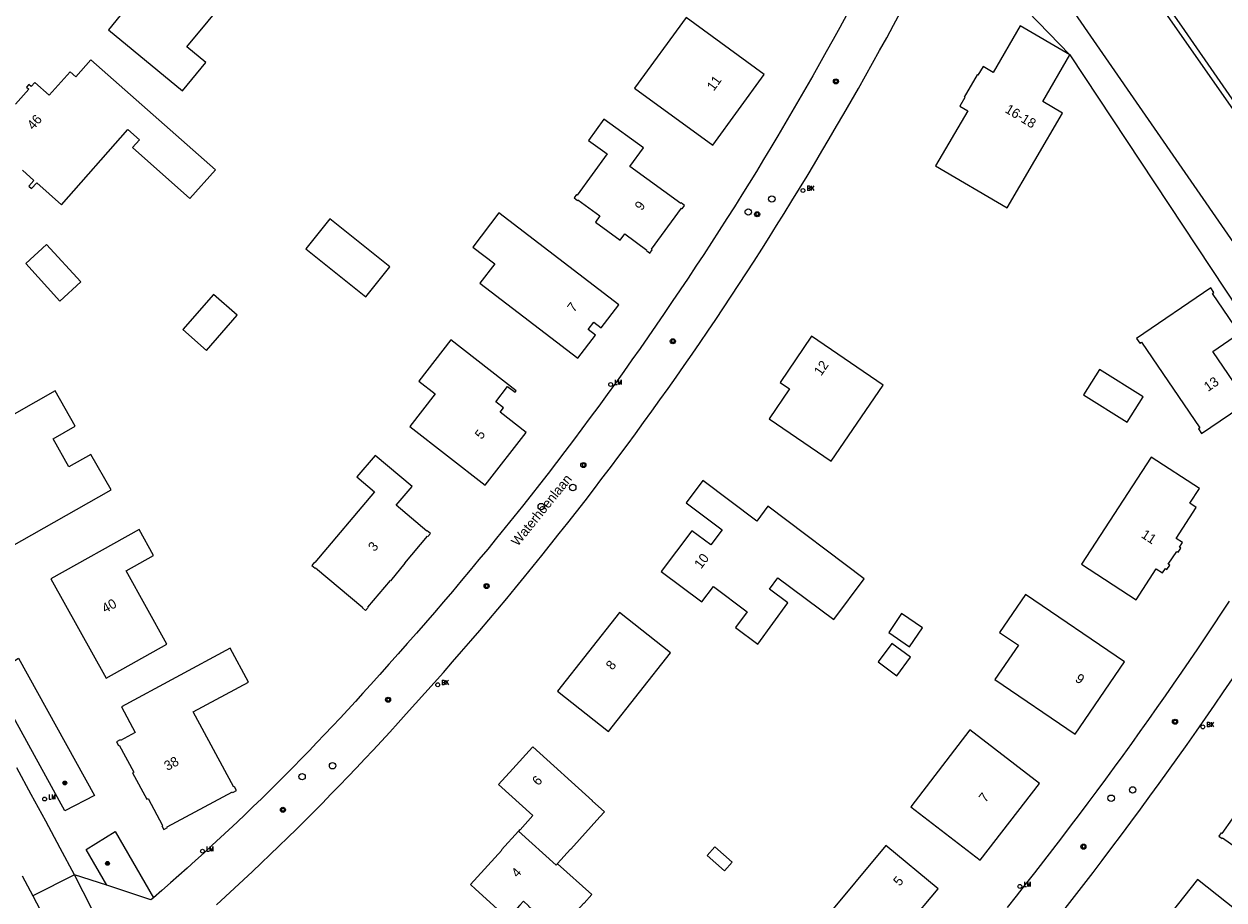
# Model space of a CAD drawing. Header units: metres. Extents: x 138165 to 154469, y 480134 to 494189.
# Tile 406 of 656: x 149708 to 149864, y 483782 to 483896. Entities that reach past the tile are written whole.
import ezdxf

# ---------------------------------------------------------------- set-up
doc = ezdxf.new("R2010")
doc.units = ezdxf.units.M
doc.header["$LTSCALE"] = 0.001
doc.header["$MEASUREMENT"] = 0
for name, color, linetype, lineweight in [('Level 5', 7, 'Continuous', 0), ('TOP-L-topo objecten punt', 7, 'Continuous', 0), ('TOP-L-topo objecten vlak', 7, 'Continuous', 0), ('TOP-L-water beschoeiing', 7, 'Continuous', 0), ('TOP-T-topo huisnummering naamgeving', 7, 'Continuous', 0)]:
    doc.layers.add(name, color=color, linetype=linetype, lineweight=lineweight)
doc.styles.add('Style-INTL_ISO', font='INTL_ISO.shx')
doc.styles.add('Style-STANDARD', font='STANDARD.shx')

# ---------------------------------------------------------------- blocks, each defined once
blk = doc.blocks.new('24')
at = {"layer": 'TOP-L-topo objecten punt', "color": 7, "linetype": 'Continuous', "lineweight": 0}
for radius in [0.025, 0.0182, 0.0115, 0.005]:
    blk.add_circle((0, 0), radius, dxfattribs=at)
blk = doc.blocks.new('39')
at = {"layer": 'TOP-L-topo objecten punt', "color": 7, "linetype": 'Continuous', "lineweight": 0}
for p, q in [((0.0175, 0.0175), (-0.0175, 0.0175)), ((-0.0175, 0.0175), (-0.0175, -0.0175)), ((0.0175, 0.0175), (0.0175, -0.0175)), ((0.0175, -0.0175), (-0.0175, -0.0175))]:
    blk.add_line(p, q, dxfattribs=at)
blk.add_circle((0, 0), 0.0332, dxfattribs=at)
blk = doc.blocks.new('72')
at = {"layer": 'TOP-L-topo objecten punt', "color": 7, "linetype": 'Continuous', "lineweight": 0}
blk.add_circle((0, 0), 0.025, dxfattribs=at)
at = {"layer": 'TOP-L-topo objecten punt', "color": 7, "linetype": 'Continuous', "lineweight": 0, "style": 'Style-STANDARD'}
blk.add_text('BK', height=0.06, dxfattribs=at).set_placement((0.0483, 0))
blk = doc.blocks.new('*U13')
at = {"layer": 'Level 5', "color": 7, "linetype": 'Continuous', "lineweight": 0}
blk.add_circle((0, 0), 0.0415, dxfattribs=at)
blk = doc.blocks.new('150')
at = {"layer": 'Level 5', "color": 7, "linetype": 'Continuous', "lineweight": 0}
blk.add_blockref('*U13', (0, 0), dxfattribs=at)
blk = doc.blocks.new('16')
at = {"layer": 'TOP-L-topo objecten punt', "color": 7, "linetype": 'Continuous', "lineweight": 0}
blk.add_circle((0, 0), 0.025, dxfattribs=at)
at = {"layer": 'TOP-L-topo objecten punt', "color": 7, "linetype": 'Continuous', "lineweight": 0, "style": 'Style-STANDARD'}
blk.add_text('LM', height=0.06, dxfattribs=at).set_placement((0.0483, 0))

msp = doc.modelspace()

# ---------------------------------------------------------------- linework, layer by layer
at = {"layer": 'TOP-L-topo objecten vlak', "flags": 128}
for points in [[(150047.51, 483625.28), (150020.39, 483664.64), (149957.82, 483752.94), (149906.69, 483826.96), (149859.19, 483895.55), (149809.32, 483967.05), (149796.82, 483987.49), (149795.89, 483991.53), (149797.02, 483994.57), (149798.27, 483996.62), (149833.79, 484021.96), (149844.26, 484028.51)], [(150043.86, 483624.4), (150043.22, 483626.07), (150041.1, 483632.3), (149978.34, 483721.44), (149943.64, 483771.85), (149912.12, 483817.75), (149871.59, 483876.5), (149803.82, 483973.33)], [(149832.54, 483915.56), (149881.04, 483845.47), (149891.8, 483828.8)], [(149728.54, 483887.66), (149731.6, 483891.37), (149729.13, 483893.41), (149734.67, 483900.13), (149737.14, 483898.1), (149739.35, 483900.77), (149734.48, 483904.79), (149732.51, 483902.4), (149727.73, 483906.33), (149724.66, 483902.61), (149724.49, 483902.75), (149721.8, 483899.48), (149721.97, 483899.34), (149718.9, 483895.62), (149728.54, 483887.66)], [(149837.33, 483899.44), (149844.18, 483892.34)], [(149815.07, 483897.51), (149814.2, 483895.93), (149813.33, 483894.35), (149812.45, 483892.77), (149811.57, 483891.19), (149810.68, 483889.62), (149809.79, 483888.06), (149808.88, 483886.49), (149807.97, 483884.93), (149807.06, 483883.37), (149806.14, 483881.82), (149805.21, 483880.27), (149804.28, 483878.73), (149803.34, 483877.18), (149802.39, 483875.65), (149801.44, 483874.11), (149800.48, 483872.58), (149799.49, 483871.02), (149798.5, 483869.46), (149797.49, 483867.91), (149796.48, 483866.36), (149795.47, 483864.82), (149794.45, 483863.28), (149793.42, 483861.74), (149792.38, 483860.21), (149791.34, 483858.68), (149790.3, 483857.15), (149789.24, 483855.63), (149788.18, 483854.12), (149787.12, 483852.61), (149786.05, 483851.1), (149784.97, 483849.6), (149783.89, 483848.1), (149782.8, 483846.61), (149781.7, 483845.12), (149780.6, 483843.63), (149779.49, 483842.15), (149778.38, 483840.68), (149777.29, 483839.25), (149776.19, 483837.83), (149775.08, 483836.41), (149773.97, 483834.99), (149772.86, 483833.58), (149771.73, 483832.18), (149770.61, 483830.77), (149769.47, 483829.38), (149768.34, 483827.98), (149767.19, 483826.6), (149766.04, 483825.21), (149764.89, 483823.84), (149763.73, 483822.46), (149762.56, 483821.09), (149761.39, 483819.73), (149760.21, 483818.37), (149759.03, 483817.01), (149757.85, 483815.66), (149756.65, 483814.31), (149755.46, 483812.97), (149754.25, 483811.64), (149753.05, 483810.3), (149752.06, 483809.21), (149751.08, 483808.12), (149750.09, 483807.04), (149749.09, 483805.96), (149748.09, 483804.89), (149747.08, 483803.82), (149746.07, 483802.76), (149745.05, 483801.7), (149744.03, 483800.64), (149743, 483799.59), (149741.96, 483798.55), (149740.93, 483797.51), (149739.88, 483796.48), (149738.84, 483795.45), (149737.78, 483794.43), (149736.72, 483793.41), (149735.66, 483792.4), (149734.59, 483791.39), (149733.52, 483790.39), (149732.44, 483789.39), (149731.36, 483788.4), (149730.27, 483787.41), (149729.18, 483786.43), (149728.08, 483785.45), (149726.98, 483784.48), (149725.87, 483783.51), (149724.76, 483782.55)], [(149732.97, 483781.65), (149734.15, 483782.72), (149735.32, 483783.8), (149736.49, 483784.88), (149737.66, 483785.97), (149738.82, 483787.07), (149739.97, 483788.17), (149741.12, 483789.27), (149742.27, 483790.39), (149743.4, 483791.5), (149744.54, 483792.62), (149745.67, 483793.75), (149746.79, 483794.89), (149747.9, 483796.03), (149749.02, 483797.17), (149750.12, 483798.32), (149751.22, 483799.47), (149752.32, 483800.63), (149753.41, 483801.8), (149754.49, 483802.97), (149755.57, 483804.14), (149756.64, 483805.32), (149757.71, 483806.51), (149758.93, 483807.85), (149760.14, 483809.2), (149761.35, 483810.55), (149762.55, 483811.91), (149763.74, 483813.27), (149764.93, 483814.64), (149766.12, 483816.01), (149767.3, 483817.39), (149768.47, 483818.77), (149769.64, 483820.16), (149770.8, 483821.55), (149771.96, 483822.94), (149773.11, 483824.34), (149774.26, 483825.75), (149775.39, 483827.16), (149776.53, 483828.57), (149777.66, 483829.99), (149778.78, 483831.41), (149779.9, 483832.84), (149781.01, 483834.27), (149782.11, 483835.71), (149783.21, 483837.15), (149784.31, 483838.61), (149785.4, 483840.06), (149786.49, 483841.53), (149787.57, 483842.99), (149788.64, 483844.46), (149789.71, 483845.94), (149790.77, 483847.42), (149791.83, 483848.9), (149792.88, 483850.39), (149793.93, 483851.88), (149794.96, 483853.38), (149796, 483854.88), (149797.02, 483856.38), (149798.04, 483857.89), (149799.06, 483859.4), (149800.07, 483860.92), (149801.07, 483862.44), (149802.06, 483863.97), (149803.05, 483865.49), (149804.04, 483867.03), (149805.01, 483868.57), (149805.98, 483870.11), (149806.98, 483871.71), (149807.97, 483873.32), (149808.96, 483874.93), (149809.94, 483876.55), (149810.91, 483878.17), (149811.88, 483879.8), (149812.84, 483881.42), (149813.8, 483883.06), (149814.75, 483884.69), (149815.69, 483886.33), (149816.63, 483887.97), (149817.56, 483889.62), (149818.48, 483891.27), (149819.4, 483892.92), (149820.32, 483894.57), (149821.22, 483896.23), (149822.12, 483897.9)], [(149787.46, 483888.03), (149797.66, 483880.6), (149804.36, 483889.8), (149794.17, 483897.23), (149787.46, 483888.03)], [(149844.18, 483892.34), (149837.71, 483896.12), (149834.18, 483890.08), (149832.88, 483890.84), (149832.21, 483889.7), (149832.13, 483889.75), (149830.43, 483886.85), (149830.52, 483886.8), (149829.85, 483885.66), (149830.89, 483885.05), (149826.7, 483877.89), (149836.02, 483872.44), (149843.24, 483884.78), (149840.65, 483886.29), (149844.18, 483892.34)], [(149729.53, 483873.64), (149732.84, 483877.39), (149716.63, 483891.73), (149714.65, 483889.5), (149713.9, 483890.16), (149711.18, 483887.09), (149709.3, 483888.75), (149708.85, 483888.24), (149708.55, 483888.51), (149708.22, 483888.13), (149708.52, 483887.87), (149706.8, 483885.92)], [(149844.18, 483892.34), (149873.64, 483847.84)], [(149781.45, 483881.21), (149783.88, 483879.45), (149779.98, 483874.1), (149779.9, 483874.16), (149779.58, 483873.72), (149780.01, 483873.4), (149780.07, 483873.48), (149782.95, 483871.39), (149782.36, 483870.58), (149785.59, 483868.22), (149786.18, 483869.03), (149789.06, 483866.93), (149789, 483866.85), (149789.44, 483866.53), (149789.75, 483866.97), (149789.67, 483867.03), (149793.57, 483872.38), (149793.65, 483872.32), (149793.97, 483872.75), (149793.54, 483873.07), (149793.48, 483872.99), (149786.84, 483877.83), (149788.61, 483880.25), (149783.48, 483883.99), (149781.45, 483881.21)], [(149707.7, 483877.33), (149709.18, 483876.01), (149708.52, 483875.27), (149708.89, 483874.93), (149709.56, 483875.68), (149712.78, 483872.83), (149721.44, 483882.62), (149722.94, 483881.29), (149722.04, 483880.27), (149729.53, 483873.64)], [(149747.76, 483871.01), (149744.63, 483867.11), (149752.43, 483860.85), (149755.56, 483864.75), (149747.76, 483871.01)], [(149780.08, 483852.83), (149782.38, 483855.84), (149781.43, 483856.57), (149782.17, 483857.53), (149783.12, 483856.81), (149785.42, 483859.81), (149769.79, 483871.77), (149766.39, 483867.32), (149769.25, 483865.14), (149767.31, 483862.6), (149780.08, 483852.83)], [(149708.12, 483865.19), (149712.58, 483860.29), (149715.3, 483862.77), (149710.84, 483867.67), (149708.12, 483865.19)], [(149731.67, 483853.86), (149735.7, 483858.45), (149732.61, 483861.15), (149728.59, 483856.57), (149731.67, 483853.86)], [(149852.89, 483855.42), (149853.3, 483854.81), (149853.51, 483854.95), (149861.14, 483843.77), (149860.93, 483843.63), (149861.34, 483843.03), (149867.54, 483847.25), (149867.13, 483847.86), (149866.92, 483847.72), (149862.82, 483853.72), (149866.29, 483856.09), (149862.76, 483861.27), (149862.96, 483861.41), (149862.55, 483862.01), (149852.89, 483855.42)], [(149769.38, 483847.16), (149770.92, 483849.16), (149771.89, 483848.41), (149772.02, 483848.59), (149763.54, 483855.22), (149759.34, 483849.85), (149761.47, 483848.19), (149758.17, 483843.96), (149767.98, 483836.29), (149773.35, 483843.15), (149769.94, 483845.82), (149770.38, 483846.38), (149769.38, 483847.16)], [(149813.1, 483839.44), (149819.86, 483849.35), (149810.53, 483855.72), (149806.42, 483849.69), (149807.65, 483848.84), (149805.01, 483844.96), (149813.1, 483839.44)], [(149845.97, 483848.07), (149851.66, 483844.52), (149853.72, 483847.83), (149848.04, 483851.38), (149845.97, 483848.07)], [(149711.95, 483848.58), (149698.71, 483841.08), (149706, 483828.2), (149719.24, 483835.7), (149716.63, 483840.31), (149713.76, 483838.68), (149711.7, 483842.35), (149714.58, 483843.97), (149711.95, 483848.58)], [(149753.65, 483840.18), (149751.29, 483837.37), (149753.58, 483835.44), (149745.82, 483826.22), (149745.77, 483826.26), (149745.43, 483825.84), (149745.84, 483825.5), (149745.88, 483825.55), (149752.04, 483820.36), (149752, 483820.32), (149752.41, 483819.97), (149752.76, 483820.38), (149752.71, 483820.42), (149755.64, 483823.9), (149755.69, 483823.86), (149757.59, 483826.12), (149757.54, 483826.16), (149760.47, 483829.64), (149760.52, 483829.6), (149760.87, 483830.01), (149760.45, 483830.36), (149760.41, 483830.31), (149756.41, 483833.68), (149758.47, 483836.12), (149753.65, 483840.18)], [(149845.69, 483826.03), (149852.81, 483821.38), (149855.43, 483825.4), (149856.27, 483824.86), (149856.66, 483825.45), (149856.84, 483825.33), (149857.2, 483825.89), (149857.02, 483826), (149858.11, 483827.68), (149858.29, 483827.56), (149858.65, 483828.11), (149858.47, 483828.23), (149858.86, 483828.83), (149858.02, 483829.37), (149860.65, 483833.39), (149859.81, 483833.94), (149861.07, 483835.86), (149854.79, 483839.96), (149845.69, 483826.03)], [(149804.83, 483833.55), (149803.39, 483831.63), (149796.38, 483836.9), (149794.19, 483833.99), (149798.86, 483830.48), (149797.39, 483828.52), (149794.93, 483830.37), (149790.94, 483825.06), (149796.23, 483821.09), (149797.74, 483823.1), (149802.14, 483819.79), (149800.62, 483817.78), (149803.51, 483815.61), (149807.43, 483820.97), (149805.03, 483822.77), (149806.14, 483824.25), (149813.41, 483818.79), (149817.4, 483824.09), (149804.83, 483833.55)], [(149711.38, 483824.12), (149718.59, 483811.17), (149726.52, 483815.59), (149721.21, 483825.13), (149724.79, 483827.12), (149722.89, 483830.53), (149711.38, 483824.12)], [(149835.02, 483817.12), (149837.48, 483815.44), (149834.43, 483810.98), (149844.86, 483803.86), (149851.29, 483813.29), (149838.4, 483822.08), (149835.02, 483817.12)], [(149864.93, 483821.19), (149863.91, 483819.64), (149862.89, 483818.09), (149861.85, 483816.54), (149860.81, 483815), (149859.77, 483813.46), (149858.72, 483811.93), (149857.66, 483810.4), (149856.6, 483808.87), (149855.53, 483807.35), (149854.43, 483805.78), (149853.32, 483804.22), (149852.2, 483802.66), (149851.08, 483801.1), (149849.96, 483799.55), (149848.83, 483798.01), (149847.69, 483796.47), (149846.54, 483794.93), (149845.39, 483793.4), (149844.24, 483791.86), (149843.08, 483790.34), (149841.91, 483788.82), (149840.74, 483787.3), (149839.57, 483785.79), (149838.38, 483784.28), (149837.19, 483782.78), (149836, 483781.28)], [(149777.41, 483809.48), (149784.08, 483804.22), (149792.16, 483814.45), (149785.49, 483819.72), (149777.41, 483809.48)], [(149820.58, 483817.09), (149823.3, 483815.23), (149825, 483817.71), (149822.27, 483819.57), (149820.58, 483817.09)], [(149734.78, 483815.07), (149720.6, 483807.42), (149722.4, 483804.08), (149720.49, 483803.05), (149720.45, 483803.14), (149719.97, 483802.88), (149720.23, 483802.41), (149720.32, 483802.45), (149722.22, 483798.92), (149722.04, 483798.83), (149723.89, 483795.4), (149724.07, 483795.49), (149725.97, 483791.96), (149725.88, 483791.91), (149726.14, 483791.44), (149726.61, 483791.69), (149726.57, 483791.78), (149735.07, 483796.36), (149735.12, 483796.28), (149735.59, 483796.53), (149735.34, 483797.01), (149735.25, 483796.96), (149729.95, 483806.78), (149737.16, 483810.66), (149734.78, 483815.07)], [(149819.23, 483813.27), (149821.64, 483811.48), (149823.43, 483813.9), (149821.01, 483815.68), (149819.23, 483813.27)], [(149707.17, 483813.75), (149717.09, 483795.89), (149713.21, 483793.86), (149703.54, 483811.46), (149707.17, 483813.75)], [(149843.58, 483781.16), (149844.8, 483782.71), (149846.01, 483784.28), (149847.21, 483785.84), (149848.41, 483787.41), (149849.66, 483789.08), (149850.91, 483790.74), (149852.15, 483792.42), (149853.38, 483794.09), (149854.61, 483795.77), (149855.83, 483797.46), (149857.05, 483799.15), (149858.26, 483800.84), (149859.47, 483802.54), (149860.67, 483804.24), (149861.86, 483805.95), (149863.05, 483807.66), (149864.23, 483809.37), (149865.4, 483811.09)], [(149832.52, 483787.44), (149840.23, 483797.45), (149831.17, 483804.42), (149823.47, 483794.41), (149832.52, 483787.44)], [(149777.44, 483786.98), (149777.42, 483787), (149779.13, 483788.89), (149779.15, 483788.87), (149782.95, 483793.08), (149782.93, 483793.09), (149783.53, 483793.76), (149781.96, 483795.18), (149781.98, 483795.2), (149774.2, 483802.23), (149774.16, 483802.19), (149774.17, 483802.17), (149771.61, 483799.33), (149771.59, 483799.35), (149769.75, 483797.31), (149774.22, 483793.27), (149772.55, 483791.42), (149772.53, 483791.44), (149772.35, 483791.25)], [(149872.06, 483802.4), (149863.98, 483790.94)], [(149714.49, 483785.52), (149712.61, 483789.02), (149710.73, 483792.51), (149708.85, 483796.01), (149706.96, 483799.5)], [(149718.68, 483784.18), (149716.01, 483788.85), (149719.78, 483791.17), (149724.76, 483782.55)], [(149772.35, 483791.25), (149770.13, 483788.79), (149770.15, 483788.77), (149766.09, 483784.28), (149766.75, 483783.69), (149766.73, 483783.67), (149770.98, 483779.83), (149772.55, 483781.57), (149772.53, 483781.59), (149772.99, 483782.09), (149773.66, 483781.49), (149773.64, 483781.47), (149777.42, 483778.05), (149780.87, 483781.86), (149780.89, 483781.84), (149781.89, 483782.96), (149777.44, 483786.98)], [(149777.44, 483786.98), (149777.27, 483786.79), (149772.35, 483791.25)], [(149863.98, 483790.94), (149863.89, 483791.01), (149863.58, 483790.57), (149864.02, 483790.26), (149864.08, 483790.34), (149872.05, 483784.73)], [(149796.93, 483788.04), (149799.2, 483786.08), (149800.18, 483787.21), (149797.91, 483789.18), (149796.93, 483788.04)], [(149825.49, 483777.18), (149823.17, 483779.11), (149827.01, 483783.73), (149820.21, 483789.38), (149812.24, 483779.8), (149821.36, 483772.22), (149825.49, 483777.18)], [(149707.68, 483785.41), (149709.05, 483782.8)], [(149714.49, 483785.52), (149709.05, 483782.8)], [(149718.68, 483784.18), (149714.49, 483785.52)], [(149725.97, 483763.03), (149714.49, 483785.52)], [(149862.86, 483767.3), (149870.66, 483777.12), (149860.84, 483784.93), (149853.03, 483775.1), (149862.86, 483767.3)], [(149724.76, 483782.55), (149724.45, 483782.3), (149718.68, 483784.18)], [(149709.05, 483782.8), (149712.25, 483776.69)]]:
    msp.add_lwpolyline(points, dxfattribs=at)
at = {"layer": 'TOP-L-water beschoeiing', "flags": 128}
msp.add_lwpolyline([(149787, 483982.09), (149832.54, 483915.56), (149881.04, 483845.47), (149910.41, 483799.97), (149928.9, 483763.78), (149946.76, 483723.8), (149964.08, 483681.18)], dxfattribs=at)

# ---------------------------------------------------------------- block references
at = {"layer": 'TOP-L-topo objecten punt', "xscale": 10, "yscale": 10, "zscale": 10}
for name, p in [('39', (149813.71, 483888.9)), ('72', (149809.41, 483874.68)), ('150', (149805.35, 483873.58)), ('150', (149802.28, 483871.88)), ('39', (149803.44, 483871.59)), ('39', (149792.45, 483855.05)), ('16', (149784.35, 483849.41)), ('39', (149780.79, 483838.92)), ('150', (149779.41, 483836)), ('150', (149775.3, 483833.51)), ('39', (149768.19, 483823.16)), ('72', (149761.81, 483810.3)), ('39', (149755.34, 483808.35)), ('39', (149857.89, 483805.49)), ('72', (149861.52, 483804.81)), ('150', (149748.11, 483799.75)), ('150', (149744.14, 483798.33)), ('24', (149713.22, 483797.51)), ('150', (149852.37, 483796.6)), ('16', (149710.59, 483795.41)), ('150', (149849.57, 483795.52)), ('39', (149741.65, 483794.01)), ('16', (149731.16, 483788.62)), ('39', (149845.95, 483789.21)), ('24', (149718.78, 483787.03)), ('16', (149837.68, 483784.03))]:
    msp.add_blockref(name, p, dxfattribs=at)

# ---------------------------------------------------------------- texts
at = {"layer": 'TOP-T-topo huisnummering naamgeving', "style": 'Style-INTL_ISO'}
for s, rotation, p in [('11', 53.9, (149797.78, 483887.56)), ('46', 48.5, (149709.11, 483882.5)), ('16-18', 328.9, (149835.63, 483884.94)), ('9', 54.8, (149788.4, 483871.98)), ('7', 52.6, (149779.58, 483858.75)), ('12', 55.7, (149811.78, 483850.45)), ('13', 34.3, (149862.19, 483848.44)), ('5', 52, (149767.52, 483842.18)), ('Waterhoenlaan', 51, (149772.25, 483828.26)), ('11', 326.9, (149853.38, 483829.57)), ('3', 49.9, (149753.58, 483827.57)), ('10', 53.1, (149796.13, 483825.31)), ('40', 29.1, (149718.48, 483819.59)), ('8', 51.7, (149784.59, 483812.12)), ('9', 325.7, (149844.77, 483810.83)), ('38', 28.3, (149726.58, 483799.06)), ('6', 47.9, (149774.92, 483797.07)), ('7', 52.4, (149833.2, 483794.88)), ('4', 48, (149772.2, 483785.09)), ('5', 50.2, (149822.01, 483783.98))]:
    msp.add_text(s, height=1.25, rotation=rotation, dxfattribs=at).set_placement(p)

doc.saveas('drawing.dxf')
